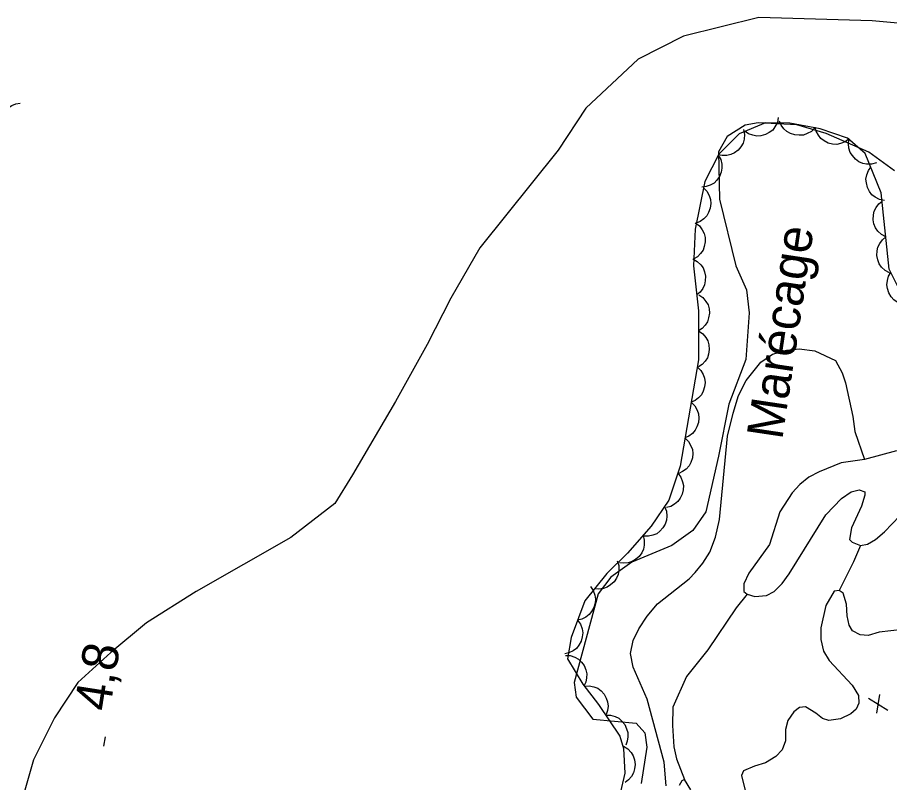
# Model space of a CAD drawing. Extents: x 282461 to 284471, y 5554090 to 5557646.
# Drawn here: x 283877 to 283949.5, y 5555238.5 to 5555302.2 of the extents above; entities that cross this region are included whole.
import ezdxf

# ---------------------------------------------------------------- set-up
doc = ezdxf.new("R2010")
doc.units = 0
for name, color, linetype in [('Niveau 1', 7, 'Continuous'), ('Niveau 2', 7, 'Continuous'), ('Niveau 3', 7, 'Continuous'), ('Niveau 4', 7, 'Continuous'), ('Niveau 44', 7, 'Continuous'), ('Niveau 7', 7, 'Continuous')]:
    doc.layers.add(name, color=color, linetype=linetype)

msp = doc.modelspace()

# ---------------------------------------------------------------- linework, layer by layer
at = {"layer": 'Niveau 1'}
msp.add_lwpolyline([(283952.97, 5555301.43), (283948.08, 5555301.9), (283938.64, 5555302.17), (283932.37, 5555300.61), (283928.6, 5555298.69), (283924.25, 5555294.63), (283921.96, 5555291.13), (283915.42, 5555282.99), (283913.01, 5555278.8), (283911.06, 5555274.96), (283908.41, 5555270.21), (283904.85, 5555264.1), (283903.36, 5555261.72), (283899.7, 5555258.9), (283891.82, 5555254.4), (283887.7, 5555251.8), (283884.73, 5555249.32), (283881.98, 5555246.83), (283880.03, 5555243.89), (283878.3, 5555240.38), (283877.14, 5555236.31)], dxfattribs=at)
at = {"layer": 'Niveau 2'}
msp.add_lwpolyline([(283949.95, 5555289.41), (283947.8, 5555290.95), (283944.26, 5555292.5), (283941.8, 5555293.22), (283938.59, 5555293.41), (283937.52, 5555293.21), (283936.01, 5555292.26), (283935.28, 5555290.99), (283935.37, 5555287.04), (283936.74, 5555281.5), (283937.63, 5555279.49), (283937.83, 5555277.59), (283937.58, 5555273.69), (283936.15, 5555269.98), (283935.28, 5555265.66), (283934.24, 5555261.03), (283933.15, 5555259.48), (283931.4, 5555258.21), (283928.09, 5555256.84), (283926.34, 5555255.59), (283925.28, 5555254.2), (283923.28, 5555246.83), (283923.46, 5555245.6), (283924.84, 5555243.77), (283928.43, 5555243.43), (283929.17, 5555242.64), (283929.34, 5555241.43), (283928.87, 5555238.41)], dxfattribs=at)
at = {"layer": 'Niveau 3'}
for p, q in [((283947.76, 5555245.53), (283949.39, 5555244.53)), ((283948.47, 5555244.27), (283948.72, 5555245.81)), ((283884.16, 5555241.51), (283884.28, 5555242.3))]:
    msp.add_line(p, q, dxfattribs=at)
at = {"layer": 'Niveau 4'}
for points in [[(283950.11, 5555266.09), (283947.44, 5555265.37), (283945.49, 5555265.09), (283943.66, 5555264.36), (283942.8, 5555263.91), (283942.06, 5555263.29), (283941.43, 5555262.61), (283940.4, 5555261.02), (283939.53, 5555258.3), (283937.81, 5555255.93), (283937.4, 5555255.02), (283937.4, 5555254.4), (283937.68, 5555254.17), (283938.31, 5555253.99), (283939.28, 5555254.05), (283939.91, 5555254.39), (283940.59, 5555255.06), (283941.17, 5555255.86), (283944.21, 5555260.78), (283945.53, 5555262.14), (283946.33, 5555262.7), (283947.01, 5555262.87), (283947.47, 5555262.7), (283947.47, 5555262.42), (283947.18, 5555261.51), (283946.37, 5555259.7), (283946.2, 5555258.73), (283946.42, 5555258.5), (283947.1, 5555258.22), (283947.68, 5555258.33), (283948.36, 5555258.72), (283949.1, 5555259.35), (283950.37, 5555260.7)], [(283947.1, 5555258.22), (283946.53, 5555256.86), (283945.32, 5555254.48)], [(283950.6, 5555251.23), (283948.66, 5555251.01), (283947.75, 5555250.73), (283947.07, 5555250.79), (283946.44, 5555251.13), (283946.16, 5555251.58), (283945.99, 5555252.38), (283945.94, 5555253.34), (283945.66, 5555254.25), (283945.32, 5555254.48), (283944.92, 5555254.42), (283944.23, 5555253.24), (283943.82, 5555251.36), (283943.82, 5555250.4), (283944.04, 5555249.43), (283944.49, 5555248.64), (283946.42, 5555246.59), (283946.93, 5555245.74), (283946.98, 5555245.11), (283946.75, 5555244.6), (283946.29, 5555244.21), (283945.43, 5555243.81), (283944.46, 5555243.65), (283943.95, 5555243.82), (283943.39, 5555244.27), (283942.53, 5555244.79), (283942.02, 5555244.73), (283941.56, 5555244.39), (283941.05, 5555243.66), (283940.87, 5555242.92), (283940.87, 5555241.96), (283940.58, 5555241.22), (283940.06, 5555240.65), (283939.2, 5555240.15), (283938.29, 5555239.87), (283937.38, 5555239.47), (283937.2, 5555239.08), (283937.54, 5555237.71)], [(283937.68, 5555254.17), (283936.76, 5555253.04), (283934.41, 5555249.53), (283932.63, 5555247.32), (283931.48, 5555244.77), (283931.47, 5555243.24), (283931.58, 5555241.48), (283931.8, 5555240.46), (283932.47, 5555238.75)], [(283932.98, 5555237.9), (283932.47, 5555238.75), (283932.24, 5555238.64), (283932.01, 5555238.24)]]:
    msp.add_lwpolyline(points, dxfattribs=at)
at = {"layer": 'Niveau 44'}
for points in [[(283875.98, 5555292.29), (283875.76, 5555292.64), (283875.65, 5555293.03), (283875.61, 5555293.36), (283875.66, 5555293.71), (283875.78, 5555294.06), (283875.99, 5555294.38), (283876.19, 5555294.64), (283876.49, 5555294.83), (283876.83, 5555294.98), (283877.18, 5555295.04)], [(283940.27, 5555293.84), (283940.19, 5555293.43), (283939.99, 5555293.07), (283939.8, 5555292.8), (283939.52, 5555292.59), (283939.19, 5555292.42), (283938.81, 5555292.33), (283938.49, 5555292.29), (283938.14, 5555292.36), (283937.8, 5555292.49), (283937.5, 5555292.69)], [(283943.32, 5555292.99), (283943.03, 5555292.69), (283942.67, 5555292.5), (283942.36, 5555292.38), (283942.01, 5555292.36), (283941.64, 5555292.39), (283941.28, 5555292.52), (283940.99, 5555292.67), (283940.74, 5555292.91), (283940.52, 5555293.21), (283940.37, 5555293.54)], [(283950.51, 5555279.16), (283949.49, 5555281.21), (283948.84, 5555287.56), (283947.49, 5555290.86), (283946.02, 5555292.11), (283943.75, 5555292.91), (283941.24, 5555293.38), (283939.19, 5555293.39), (283937.02, 5555292.49), (283935.31, 5555290.79), (283934.15, 5555288.53), (283933.34, 5555284.56), (283933.21, 5555281.5), (283933.64, 5555277.75), (283933.62, 5555273.67)], [(283937.38, 5555292.85), (283937.46, 5555292.44), (283937.42, 5555292.04), (283937.34, 5555291.72), (283937.16, 5555291.41), (283936.92, 5555291.13), (283936.61, 5555290.91), (283936.33, 5555290.75), (283935.98, 5555290.68), (283935.61, 5555290.67), (283935.26, 5555290.74)], [(283946.17, 5555292.06), (283945.84, 5555291.81), (283945.45, 5555291.67), (283945.13, 5555291.6), (283944.78, 5555291.63), (283944.42, 5555291.72), (283944.09, 5555291.91), (283943.82, 5555292.1), (283943.61, 5555292.38), (283943.43, 5555292.71), (283943.34, 5555293.05)], [(283948.43, 5555290.06), (283948.03, 5555289.95), (283947.62, 5555289.96), (283947.3, 5555290.01), (283946.98, 5555290.16), (283946.68, 5555290.37), (283946.43, 5555290.67), (283946.25, 5555290.94), (283946.15, 5555291.28), (283946.11, 5555291.65), (283946.14, 5555292)], [(283935.27, 5555290.72), (283935.48, 5555290.36), (283935.56, 5555289.96), (283935.58, 5555289.63), (283935.51, 5555289.28), (283935.37, 5555288.94), (283935.14, 5555288.63), (283934.92, 5555288.39), (283934.61, 5555288.22), (283934.26, 5555288.09), (283933.9, 5555288.05)], [(283949.1, 5555286.94), (283948.69, 5555287.02), (283948.33, 5555287.22), (283948.06, 5555287.41), (283947.85, 5555287.69), (283947.68, 5555288.02), (283947.6, 5555288.4), (283947.56, 5555288.72), (283947.63, 5555289.07), (283947.76, 5555289.42), (283947.96, 5555289.72)], [(283934.04, 5555288), (283934.33, 5555287.7), (283934.52, 5555287.34), (283934.63, 5555287.03), (283934.65, 5555286.68), (283934.61, 5555286.31), (283934.47, 5555285.95), (283934.33, 5555285.66), (283934.08, 5555285.41), (283933.77, 5555285.2), (283933.44, 5555285.06)], [(283949.21, 5555283.9), (283948.85, 5555284.1), (283948.56, 5555284.39), (283948.36, 5555284.65), (283948.23, 5555284.98), (283948.17, 5555285.34), (283948.19, 5555285.73), (283948.25, 5555286.05), (283948.41, 5555286.36), (283948.63, 5555286.66), (283948.91, 5555286.89)], [(283933.36, 5555285.07), (283933.7, 5555284.82), (283933.94, 5555284.49), (283934.1, 5555284.2), (283934.18, 5555283.86), (283934.19, 5555283.49), (283934.11, 5555283.12), (283934.01, 5555282.81), (283933.8, 5555282.52), (283933.54, 5555282.26), (283933.23, 5555282.07)], [(283949.52, 5555280.92), (283949.15, 5555281.11), (283948.86, 5555281.4), (283948.66, 5555281.67), (283948.54, 5555281.99), (283948.47, 5555282.36), (283948.5, 5555282.74), (283948.55, 5555283.06), (283948.72, 5555283.37), (283948.94, 5555283.67), (283949.21, 5555283.9)], [(283933.15, 5555282.07), (283933.52, 5555281.87), (283933.81, 5555281.59), (283934.01, 5555281.33), (283934.14, 5555281), (283934.21, 5555280.64), (283934.19, 5555280.25), (283934.14, 5555279.93), (283933.98, 5555279.62), (283933.76, 5555279.32), (283933.49, 5555279.08)], [(283950.96, 5555278.26), (283950.55, 5555278.31), (283950.17, 5555278.48), (283949.89, 5555278.66), (283949.66, 5555278.92), (283949.47, 5555279.24), (283949.36, 5555279.6), (283949.3, 5555279.93), (283949.34, 5555280.28), (283949.44, 5555280.63), (283949.62, 5555280.95)], [(283933.65, 5555279.09), (283933.99, 5555278.86), (283934.25, 5555278.54), (283934.42, 5555278.25), (283934.51, 5555277.91), (283934.54, 5555277.55), (283934.47, 5555277.17), (283934.38, 5555276.85), (283934.18, 5555276.56), (283933.93, 5555276.29), (283933.63, 5555276.09)], [(283933.63, 5555276.09), (283933.98, 5555275.85), (283934.23, 5555275.54), (283934.4, 5555275.25), (283934.49, 5555274.91), (283934.52, 5555274.54), (283934.46, 5555274.16), (283934.37, 5555273.85), (283934.17, 5555273.56), (283933.92, 5555273.29), (283933.62, 5555273.09)], [(283933.62, 5555273.67), (283932.09, 5555264.83), (283931.17, 5555261.99), (283929.68, 5555259.84), (283927.73, 5555257.58), (283926.01, 5555255.89), (283924.18, 5555253.63), (283923.02, 5555250.57), (283922.73, 5555248.78), (283923.99, 5555246.69), (283925.3, 5555244.99), (283927.07, 5555242.35), (283927.4, 5555241.33), (283927.49, 5555239.29), (283927.03, 5555237.25)], [(283933.52, 5555273.09), (283933.82, 5555272.8), (283934.02, 5555272.45), (283934.14, 5555272.14), (283934.17, 5555271.79), (283934.14, 5555271.42), (283934.01, 5555271.06), (283933.87, 5555270.77), (283933.63, 5555270.51), (283933.34, 5555270.28), (283933.01, 5555270.14)], [(283933.01, 5555270.14), (283933.31, 5555269.85), (283933.51, 5555269.49), (283933.63, 5555269.18), (283933.66, 5555268.83), (283933.63, 5555268.46), (283933.5, 5555268.1), (283933.36, 5555267.81), (283933.12, 5555267.55), (283932.82, 5555267.33), (283932.5, 5555267.18)], [(283932.5, 5555267.18), (283932.8, 5555266.89), (283933, 5555266.53), (283933.12, 5555266.22), (283933.15, 5555265.87), (283933.12, 5555265.51), (283932.99, 5555265.14), (283932.85, 5555264.85), (283932.61, 5555264.59), (283932.31, 5555264.37), (283931.98, 5555264.22)], [(283931.9, 5555264.24), (283932.16, 5555263.91), (283932.3, 5555263.53), (283932.38, 5555263.21), (283932.36, 5555262.86), (283932.28, 5555262.5), (283932.1, 5555262.16), (283931.92, 5555261.88), (283931.64, 5555261.66), (283931.32, 5555261.48), (283930.97, 5555261.38)], [(283930.81, 5555261.47), (283930.96, 5555261.08), (283930.99, 5555260.67), (283930.97, 5555260.34), (283930.85, 5555260.01), (283930.67, 5555259.69), (283930.4, 5555259.41), (283930.15, 5555259.2), (283929.82, 5555259.07), (283929.46, 5555258.99), (283929.1, 5555259)], [(283929.01, 5555259.06), (283929.12, 5555258.66), (283929.11, 5555258.25), (283929.05, 5555257.93), (283928.9, 5555257.61), (283928.68, 5555257.31), (283928.39, 5555257.07), (283928.11, 5555256.89), (283927.78, 5555256.79), (283927.41, 5555256.75), (283927.05, 5555256.79)], [(283926.87, 5555256.95), (283926.99, 5555256.55), (283926.99, 5555256.15), (283926.95, 5555255.82), (283926.8, 5555255.5), (283926.6, 5555255.19), (283926.31, 5555254.94), (283926.04, 5555254.75), (283925.71, 5555254.64), (283925.34, 5555254.59), (283924.98, 5555254.62)], [(283924.63, 5555254.82), (283924.87, 5555254.48), (283925, 5555254.09), (283925.06, 5555253.77), (283925.02, 5555253.42), (283924.92, 5555253.06), (283924.73, 5555252.73), (283924.54, 5555252.47), (283924.25, 5555252.26), (283923.92, 5555252.1), (283923.57, 5555252.01)], [(283923.57, 5555252.01), (283923.81, 5555251.67), (283923.94, 5555251.28), (283924, 5555250.96), (283923.96, 5555250.61), (283923.86, 5555250.25), (283923.67, 5555249.92), (283923.47, 5555249.66), (283923.19, 5555249.45), (283922.85, 5555249.29), (283922.5, 5555249.21)], [(283922.55, 5555249.08), (283922.96, 5555249.06), (283923.35, 5555248.92), (283923.64, 5555248.77), (283923.89, 5555248.52), (283924.11, 5555248.23), (283924.25, 5555247.87), (283924.34, 5555247.55), (283924.32, 5555247.2), (283924.25, 5555246.84), (283924.1, 5555246.51)], [(283924.12, 5555246.52), (283924.53, 5555246.55), (283924.93, 5555246.46), (283925.24, 5555246.34), (283925.52, 5555246.12), (283925.77, 5555245.85), (283925.95, 5555245.51), (283926.07, 5555245.21), (283926.1, 5555244.86), (283926.06, 5555244.49), (283925.95, 5555244.15)], [(283925.89, 5555244.11), (283926.31, 5555244.1), (283926.7, 5555243.98), (283927, 5555243.85), (283927.26, 5555243.61), (283927.5, 5555243.32), (283927.65, 5555242.97), (283927.76, 5555242.66), (283927.76, 5555242.31), (283927.7, 5555241.95), (283927.57, 5555241.61)], [(283927.39, 5555241.51), (283927.75, 5555241.29), (283928.02, 5555240.99), (283928.2, 5555240.71), (283928.31, 5555240.38), (283928.36, 5555240.01), (283928.31, 5555239.63), (283928.23, 5555239.31), (283928.05, 5555239.01), (283927.81, 5555238.73), (283927.52, 5555238.51)]]:
    msp.add_lwpolyline(points, dxfattribs=at)
at = {"layer": 'Niveau 7'}
msp.add_lwpolyline([(283930.93, 5555238.22), (283930.77, 5555240.2), (283929.37, 5555245.43), (283928.19, 5555248.1), (283927.97, 5555249.24), (283928.2, 5555250.31), (283928.66, 5555251.28), (283929.35, 5555252.35), (283930.21, 5555253.37), (283932.84, 5555255.46), (283933.36, 5555255.97), (283933.99, 5555256.76), (283934.56, 5555257.67), (283935.03, 5555258.91), (283935.38, 5555260.39), (283936.04, 5555267.31), (283936.51, 5555269.23), (283936.97, 5555270.71), (283937.6, 5555271.95), (283938.81, 5555273.48), (283939.78, 5555274.16), (283940.98, 5555274.49), (283942, 5555274.6), (283943.31, 5555274.43), (283945.02, 5555273.63), (283945.58, 5555272.6), (283945.86, 5555271.75), (283946.47, 5555268.97), (283946.64, 5555267.72), (283947.44, 5555265.37)], dxfattribs=at)

# ---------------------------------------------------------------- texts
at = {"layer": 'Niveau 3'}
msp.add_text('4,8  ', height=3, rotation=81.09575, dxfattribs=at).set_placement((283884.64, 5555244.35))
at = {"layer": 'Niveau 7'}
msp.add_text('Marécage', height=2.9999, rotation=81.51387, dxfattribs=at).set_placement((283940.59, 5555266.96))

doc.saveas('drawing.dxf')
